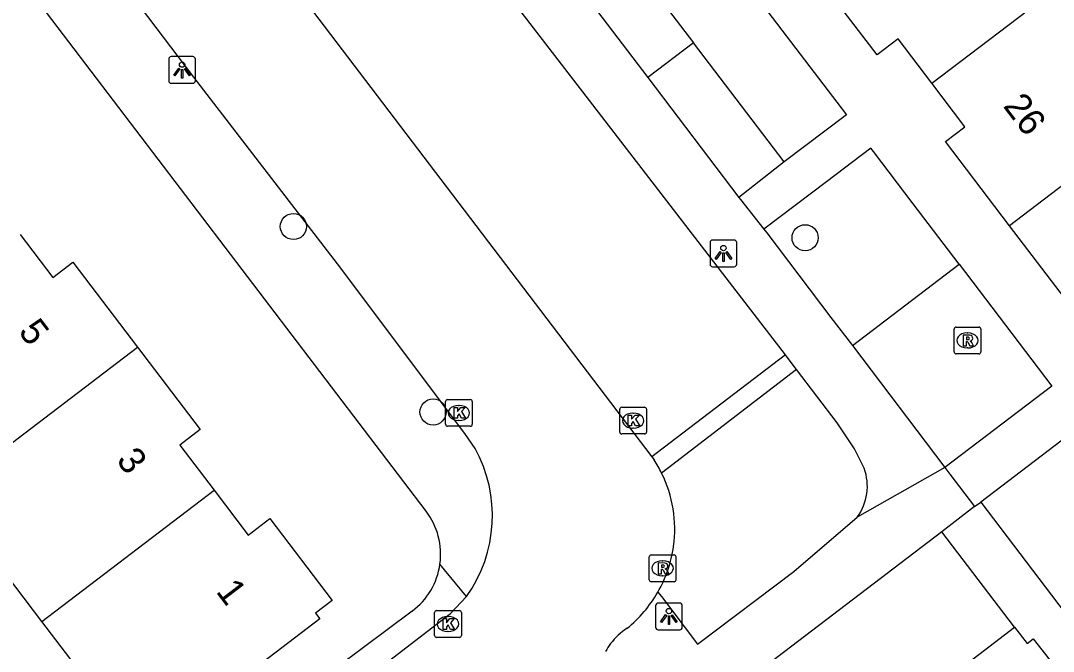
# Model space of a CAD drawing. Extents: x 160037 to 160839, y 385326 to 386441.
# Drawn here: x 160425.73 to 160464.33, y 385654.17 to 385677.75 of the extents above; entities that cross this region are included whole.
import ezdxf

# ---------------------------------------------------------------- set-up
doc = ezdxf.new("R2010")
doc.units = 0
for name, color, linetype in [('IMGEO_Boom', 7, 'Continuous'), ('IMGEO_Groenvoorziening', 7, 'Continuous'), ('IMGEO_Kolk', 7, 'Continuous'), ('IMGEO_Lichtpunt', 7, 'Continuous'), ('IMGEO_Pand', 7, 'Continuous'), ('IMGEO_Pand_nummerreeks', 7, 'Continuous'), ('IMGEO_Rijbaan_lokaal_open', 7, 'Continuous'), ('IMGEO_Rioolput', 7, 'Continuous'), ('IMGEO_Voetpad_open', 7, 'Continuous')]:
    doc.layers.add(name, color=color, linetype=linetype)

msp = doc.modelspace()

# ---------------------------------------------------------------- linework, layer by layer
at = {"layer": 'IMGEO_Boom'}
for centre in [(160435.923, 385670.054), (160455.053, 385669.633), (160441.144, 385663.118)]:
    msp.add_circle(centre, 0.489, dxfattribs=at)
at = {"layer": 'IMGEO_Groenvoorziening'}
for points in [[(160447.876, 385680.855), (160448.034, 385680.648), (160450.875, 385676.922)], [(160450.875, 385676.922), (160449.174, 385675.625)], [(160454.273, 385672.467), (160450.875, 385676.922)], [(160456.819, 385665.601), (160460.81, 385668.642)]]:
    msp.add_lwpolyline(points, dxfattribs=at)
at = {"layer": 'IMGEO_Kolk'}
for p, q in [((160441.61, 385662.658), (160441.61, 385663.51)), ((160441.685, 385663.584), (160442.537, 385663.584)), ((160442.611, 385663.51), (160442.611, 385662.658)), ((160442.098, 385663.364), (160442.123, 385663.364)), ((160448.123, 385662.37), (160448.123, 385663.222)), ((160448.198, 385663.296), (160449.05, 385663.296)), ((160448.611, 385663.076), (160448.636, 385663.076)), ((160449.124, 385663.222), (160449.124, 385662.37)), ((160442.121, 385662.804), (160442.096, 385662.804)), ((160442.537, 385662.584), (160441.685, 385662.584)), ((160449.05, 385662.296), (160448.198, 385662.296)), ((160448.634, 385662.516), (160448.609, 385662.516)), ((160441.276, 385655.692), (160442.128, 385655.692)), ((160441.201, 385654.766), (160441.201, 385655.618)), ((160441.689, 385655.472), (160441.714, 385655.472)), ((160442.202, 385655.618), (160442.202, 385654.766)), ((160441.712, 385654.912), (160441.687, 385654.912)), ((160442.128, 385654.692), (160441.276, 385654.692))]:
    msp.add_line(p, q, dxfattribs=at)
for points in [[(160441.61, 385662.658), (160441.61, 385663.51)], [(160441.685, 385663.584), (160442.537, 385663.584)], [(160442.611, 385663.51), (160442.611, 385662.658)], [(160441.931, 385663.284), (160442.054, 385663.284), (160442.054, 385663.133), (160442.184, 385663.284), (160442.348, 385663.284), (160442.202, 385663.133), (160442.355, 385662.884), (160442.203, 385662.884), (160442.118, 385663.048), (160442.054, 385662.981), (160442.054, 385662.884), (160441.931, 385662.884), (160441.931, 385663.284)], [(160448.123, 385662.37), (160448.123, 385663.222)], [(160448.198, 385663.296), (160449.05, 385663.296)], [(160449.124, 385663.222), (160449.124, 385662.37)], [(160448.444, 385662.996), (160448.567, 385662.996), (160448.567, 385662.845), (160448.697, 385662.996), (160448.861, 385662.996), (160448.715, 385662.845), (160448.868, 385662.596), (160448.716, 385662.596), (160448.631, 385662.76), (160448.567, 385662.693), (160448.567, 385662.596), (160448.444, 385662.596), (160448.444, 385662.996)], [(160442.537, 385662.584), (160441.685, 385662.584)], [(160449.05, 385662.296), (160448.198, 385662.296)], [(160441.276, 385655.692), (160442.128, 385655.692)], [(160441.201, 385654.766), (160441.201, 385655.618)], [(160441.522, 385655.392), (160441.645, 385655.392), (160441.645, 385655.241), (160441.775, 385655.392), (160441.939, 385655.392), (160441.793, 385655.241), (160441.946, 385654.992), (160441.794, 385654.992), (160441.709, 385655.156), (160441.645, 385655.089), (160441.645, 385654.992), (160441.522, 385654.992), (160441.522, 385655.392)], [(160442.202, 385655.618), (160442.202, 385654.766)], [(160442.128, 385654.692), (160441.276, 385654.692)]]:
    msp.add_lwpolyline(points, dxfattribs=at)
for centre, start, end in [((160441.687, 385663.508), 91.552, 178.448), ((160441.687, 385663.508), 91.552, 178.448), ((160442.535, 385663.508), 1.552, 88.448), ((160442.535, 385663.508), 1.552, 88.448), ((160448.2, 385663.22), 91.552, 178.448), ((160448.2, 385663.22), 91.552, 178.448), ((160449.048, 385663.22), 1.552, 88.448), ((160449.048, 385663.22), 1.552, 88.448), ((160441.687, 385662.66), 181.552, 268.448), ((160441.687, 385662.66), 181.552, 268.448), ((160442.535, 385662.66), 271.552, 358.448), ((160442.535, 385662.66), 271.552, 358.448), ((160448.2, 385662.372), 181.552, 268.448), ((160448.2, 385662.372), 181.552, 268.448), ((160449.048, 385662.372), 271.552, 358.448), ((160449.048, 385662.372), 271.552, 358.448), ((160441.278, 385655.616), 91.552, 178.448), ((160441.278, 385655.616), 91.552, 178.448), ((160442.126, 385655.616), 1.552, 88.448), ((160442.126, 385655.616), 1.552, 88.448), ((160441.278, 385654.768), 181.552, 268.448), ((160441.278, 385654.768), 181.552, 268.448), ((160442.126, 385654.768), 271.552, 358.448), ((160442.126, 385654.768), 271.552, 358.448)]:
    msp.add_arc(centre, 0.0765, start, end, dxfattribs=at)
for centre, major_axis, ratio, start_param, end_param in [((160442.097, 385663.084), (-0.387, 0.002), 0.722429, 4.712389, 7.853982), ((160442.122, 385663.084), (-0.39, 0.002), 0.717154, 1.570796, 4.712389), ((160448.61, 385662.796), (-0.387, 0.002), 0.722429, 4.712389, 7.853982), ((160448.635, 385662.796), (-0.39, 0.002), 0.717154, 1.570796, 4.712389), ((160441.688, 385655.192), (-0.387, 0.002), 0.722429, 4.712389, 7.853982), ((160441.713, 385655.192), (-0.39, 0.002), 0.717154, 1.570796, 4.712389)]:
    msp.add_ellipse(centre, major_axis=major_axis, ratio=ratio, start_param=start_param, end_param=end_param, dxfattribs=at)
at = {"layer": 'IMGEO_Lichtpunt'}
for p, q in [((160431.262, 385676.309), (160431.262, 385675.502)), ((160431.262, 385676.309), (160431.262, 385675.502)), ((160432.164, 385676.404), (160431.356, 385676.404)), ((160432.164, 385676.404), (160431.356, 385676.404)), ((160432.258, 385675.502), (160432.258, 385676.309)), ((160432.258, 385675.502), (160432.258, 385676.309)), ((160431.356, 385675.408), (160432.164, 385675.408)), ((160431.356, 385675.408), (160432.164, 385675.408)), ((160451.5, 385669.451), (160451.5, 385668.644)), ((160451.5, 385669.451), (160451.5, 385668.644)), ((160452.402, 385669.546), (160451.594, 385669.546)), ((160452.402, 385669.546), (160451.594, 385669.546)), ((160452.496, 385668.644), (160452.496, 385669.451)), ((160452.496, 385668.644), (160452.496, 385669.451)), ((160451.594, 385668.55), (160452.402, 385668.55)), ((160451.594, 385668.55), (160452.402, 385668.55)), ((160449.465, 385655.878), (160449.465, 385655.071)), ((160449.465, 385655.878), (160449.465, 385655.071)), ((160450.367, 385655.973), (160449.559, 385655.973)), ((160450.367, 385655.973), (160449.559, 385655.973)), ((160450.461, 385655.071), (160450.461, 385655.878)), ((160450.461, 385655.071), (160450.461, 385655.878)), ((160449.559, 385654.977), (160450.367, 385654.977)), ((160449.559, 385654.977), (160450.367, 385654.977))]:
    msp.add_line(p, q, dxfattribs=at)
for points in [[(160431.636, 385675.973), (160431.675, 385675.945), (160431.487, 385675.683), (160431.449, 385675.71), (160431.636, 385675.973)], [(160431.738, 385675.925), (160431.785, 385675.925), (160431.785, 385675.603), (160431.738, 385675.603), (160431.738, 385675.925)], [(160431.848, 385675.945), (160431.886, 385675.972), (160432.073, 385675.71), (160432.034, 385675.682), (160431.848, 385675.945)], [(160451.874, 385669.115), (160451.913, 385669.087), (160451.725, 385668.825), (160451.687, 385668.852), (160451.874, 385669.115)], [(160451.976, 385669.067), (160452.023, 385669.067), (160452.023, 385668.745), (160451.976, 385668.745), (160451.976, 385669.067)], [(160452.086, 385669.087), (160452.124, 385669.114), (160452.311, 385668.852), (160452.272, 385668.824), (160452.086, 385669.087)], [(160449.839, 385655.542), (160449.878, 385655.514), (160449.69, 385655.252), (160449.652, 385655.279), (160449.839, 385655.542)], [(160449.941, 385655.494), (160449.988, 385655.494), (160449.988, 385655.172), (160449.941, 385655.172), (160449.941, 385655.494)], [(160450.051, 385655.514), (160450.089, 385655.541), (160450.276, 385655.279), (160450.237, 385655.251), (160450.051, 385655.514)]]:
    msp.add_lwpolyline(points, dxfattribs=at)
for centre in [(160431.761, 385676.107), (160451.999, 385669.249), (160449.964, 385655.676)]:
    msp.add_circle(centre, 0.0994, dxfattribs=at)
for centre, start, end in [((160431.356, 385676.309), 90, 180), ((160431.356, 385676.309), 90, 180), ((160432.164, 385676.309), 0, 90), ((160432.164, 385676.309), 0, 90), ((160431.356, 385675.502), 180, 270), ((160431.356, 385675.502), 180, 270), ((160432.164, 385675.502), 270, 0), ((160432.164, 385675.502), 270, 360), ((160451.594, 385669.451), 90, 180), ((160451.594, 385669.451), 90, 180), ((160452.402, 385669.451), 0, 90), ((160452.402, 385669.451), 0, 90), ((160451.594, 385668.644), 180, 270), ((160451.594, 385668.644), 180, 270), ((160452.402, 385668.644), 270, 0), ((160452.402, 385668.644), 270, 360), ((160449.559, 385655.878), 90, 180), ((160449.559, 385655.878), 90, 180), ((160450.367, 385655.878), 0, 90), ((160450.367, 385655.878), 0, 90), ((160449.559, 385655.071), 180, 270), ((160449.559, 385655.071), 180, 270), ((160450.367, 385655.071), 270, 0), ((160450.367, 385655.071), 270, 360)]:
    msp.add_arc(centre, 0.0946, start, end, dxfattribs=at)
at = {"layer": 'IMGEO_Pand'}
for points in [[(160459.79, 385675.408), (160466.245, 385680.321)], [(160459.79, 385675.408), (160458.527, 385677.068), (160457.742, 385676.471), (160455.372, 385679.585)], [(160462.7, 385670.081), (160460.304, 385673.229), (160461.029, 385673.78), (160459.79, 385675.408)], [(160469.877, 385675.548), (160462.7, 385670.081)], [(160467.059, 385665.86), (160465.841, 385667.46), (160465.115, 385666.908), (160462.7, 385670.081)], [(160425.71, 385669.751), (160426.93, 385668.149), (160427.676, 385668.717), (160430.091, 385665.545)], [(160422.889, 385660.063), (160430.091, 385665.545)], [(160430.091, 385665.545), (160432.437, 385662.463), (160431.675, 385661.883), (160432.964, 385660.191)], [(160426.523, 385655.289), (160422.889, 385660.063)], [(160426.523, 385655.289), (160432.964, 385660.191)], [(160432.964, 385660.191), (160434.237, 385658.518), (160435.044, 385659.132), (160437.372, 385656.075), (160436.749, 385655.601), (160436.916, 385655.382), (160432.39, 385651.936)], [(160430.292, 385650.339), (160426.523, 385655.289)], [(160458.757, 385650.73), (160460.407, 385651.993), (160459.836, 385652.739), (160462.883, 385655.072)], [(160462.883, 385655.072), (160463.351, 385654.462), (160463.583, 385654.64), (160464.036, 385654.048), (160468.644, 385648.031)]]:
    msp.add_lwpolyline(points, dxfattribs=at)
at = {"layer": 'IMGEO_Rijbaan_lokaal_open'}
for points in [[(160442.717, 385661.759), (160442.338, 385662.317), (160437.576, 385668.655), (160432.206, 385675.638), (160423.074, 385687.666), (160416.691, 385696.314)], [(160423.373, 385695.552), (160423.507, 385695.375), (160449.317, 385661.443)], [(160449.317, 385661.443), (160449.408, 385661.324)], [(160433.875, 385649.49), (160441.798, 385655.588), (160442.4, 385656.222)]]:
    msp.add_lwpolyline(points, dxfattribs=at)
for centre, radius, start, end in [((160438.144, 385659.243), 5.219, 324.6275, 28.8192), ((160445.341, 385658.671), 4.856, 26.4174, 33.1224), ((160445.449, 385658.734), 4.731, 352.2507, 26.3136), ((160445.361, 385658.782), 4.825, 330.151, 351.8204), ((160445.379, 385658.767), 4.801, 308.9555, 330.207), ((160449.707, 385653.013), 2.407, 122.9473, 143.1094), ((160449.804, 385652.948), 2.524, 143.25, 151.0385)]:
    msp.add_arc(centre, radius, start, end, dxfattribs=at)
at = {"layer": 'IMGEO_Rioolput'}
for p, q in [((160460.623, 385665.367), (160460.623, 385666.219)), ((160460.698, 385666.293), (160461.55, 385666.293)), ((160461.624, 385666.219), (160461.624, 385665.367)), ((160461.111, 385666.073), (160461.136, 385666.073)), ((160461.134, 385665.513), (160461.109, 385665.513)), ((160461.55, 385665.293), (160460.698, 385665.293)), ((160449.225, 385656.848), (160449.225, 385657.7)), ((160449.3, 385657.774), (160450.152, 385657.774)), ((160450.226, 385657.7), (160450.226, 385656.848)), ((160449.713, 385657.554), (160449.738, 385657.554)), ((160449.736, 385656.994), (160449.711, 385656.994)), ((160450.152, 385656.774), (160449.3, 385656.774))]:
    msp.add_line(p, q, dxfattribs=at)
for points in [[(160460.623, 385665.367), (160460.623, 385666.219)], [(160460.698, 385666.293), (160461.55, 385666.293)], [(160461.624, 385666.219), (160461.624, 385665.367)], [(160461.212, 385665.991), (160460.96, 385665.993), (160460.96, 385665.593)], [(160460.96, 385665.593), (160461.084, 385665.593), (160461.084, 385665.755), (160461.095, 385665.755)], [(160461.138, 385665.912), (160461.084, 385665.912), (160461.084, 385665.831)], [(160461.084, 385665.831), (160461.136, 385665.831)], [(160461.142, 385665.726), (160461.213, 385665.593), (160461.353, 385665.593), (160461.288, 385665.719)], [(160461.55, 385665.293), (160460.698, 385665.293)], [(160449.225, 385656.848), (160449.225, 385657.7)], [(160449.3, 385657.774), (160450.152, 385657.774)], [(160450.226, 385657.7), (160450.226, 385656.848)], [(160449.814, 385657.472), (160449.562, 385657.474), (160449.562, 385657.074)], [(160449.562, 385657.074), (160449.686, 385657.074), (160449.686, 385657.236), (160449.697, 385657.236)], [(160449.74, 385657.393), (160449.686, 385657.393), (160449.686, 385657.312)], [(160449.686, 385657.312), (160449.738, 385657.312)], [(160449.744, 385657.207), (160449.815, 385657.074), (160449.955, 385657.074), (160449.89, 385657.2)], [(160450.152, 385656.774), (160449.3, 385656.774)]]:
    msp.add_lwpolyline(points, dxfattribs=at)
for centre, radius, start, end in [((160460.7, 385666.217), 0.0765, 91.552, 178.448), ((160460.7, 385666.217), 0.0765, 91.552, 178.448), ((160461.548, 385666.217), 0.0765, 1.552, 88.448), ((160461.548, 385666.217), 0.0765, 1.552, 88.448), ((160461.094, 385665.702), 0.0533, 26.0293, 88.6989), ((160461.12, 385666.02), 0.19, 274.7715, 282.9687), ((160461.144, 385665.816), 0.0964, 77.0061, 93.1865), ((160461.158, 385665.873), 0.0378, 276.6634, 79.6772), ((160461.211, 385665.881), 0.109, 350.3612, 89.416), ((160461.209, 385665.881), 0.112, 277.5842, 350.9817), ((160461.193, 385665.666), 0.108, 29.5134, 73.7905), ((160460.7, 385665.369), 0.0765, 181.552, 268.448), ((160460.7, 385665.369), 0.0765, 181.552, 268.448), ((160461.548, 385665.369), 0.0765, 271.552, 358.448), ((160461.548, 385665.369), 0.0765, 271.552, 358.448), ((160449.302, 385657.698), 0.0765, 91.552, 178.448), ((160449.302, 385657.698), 0.0765, 91.552, 178.448), ((160450.15, 385657.698), 0.0765, 1.552, 88.448), ((160450.15, 385657.698), 0.0765, 1.552, 88.448), ((160449.696, 385657.183), 0.0533, 26.0293, 88.6989), ((160449.722, 385657.501), 0.19, 274.7715, 282.9687), ((160449.746, 385657.297), 0.0964, 77.0061, 93.1865), ((160449.76, 385657.354), 0.0378, 276.6634, 79.6772), ((160449.813, 385657.362), 0.109, 350.3612, 89.416), ((160449.811, 385657.362), 0.112, 277.5842, 350.9817), ((160449.795, 385657.147), 0.108, 29.5134, 73.7905), ((160449.302, 385656.85), 0.0765, 181.552, 268.448), ((160449.302, 385656.85), 0.0765, 181.552, 268.448), ((160450.15, 385656.85), 0.0765, 271.552, 358.448), ((160450.15, 385656.85), 0.0765, 271.552, 358.448)]:
    msp.add_arc(centre, radius, start, end, dxfattribs=at)
for centre, major_axis, ratio, start_param, end_param in [((160461.11, 385665.793), (-0.387, 0.002), 0.722429, 4.712389, 7.853982), ((160461.135, 385665.793), (-0.39, 0.002), 0.717154, 1.570796, 4.712389), ((160449.712, 385657.274), (-0.387, 0.002), 0.722429, 4.712389, 7.853982), ((160449.737, 385657.274), (-0.39, 0.002), 0.717154, 1.570796, 4.712389)]:
    msp.add_ellipse(centre, major_axis=major_axis, ratio=ratio, start_param=start_param, end_param=end_param, dxfattribs=at)
at = {"layer": 'IMGEO_Voetpad_open'}
for points in [[(160440.882, 385659.407), (160407.478, 385703.294), (160463, 385745.517)], [(160454.315, 385665.255), (160428.146, 385699.228), (160423.373, 385695.552)], [(160447.876, 385680.855), (160450.192, 385682.624), (160450.355, 385682.41), (160456.599, 385674.234), (160454.273, 385672.467)], [(160446.181, 385679.561), (160446.338, 385679.36), (160449.174, 385675.625)], [(160449.174, 385675.625), (160452.579, 385671.14)], [(160460.81, 385668.642), (160459.098, 385670.898), (160457.613, 385672.854), (160457.516, 385672.981), (160455.85, 385671.722), (160453.51, 385669.954)], [(160454.273, 385672.467), (160452.579, 385671.14)], [(160452.579, 385671.14), (160452.641, 385671.059), (160453.51, 385669.954)], [(160453.51, 385669.954), (160453.616, 385669.819), (160456.019, 385666.655), (160456.819, 385665.601)], [(160460.81, 385668.642), (160464.271, 385664.083), (160460.275, 385661.049)], [(160456.819, 385665.601), (160460.275, 385661.049)], [(160454.315, 385665.255), (160449.531, 385661.606), (160449.317, 385661.443)], [(160454.731, 385664.71), (160454.461, 385665.066), (160454.315, 385665.255)], [(160454.731, 385664.71), (160449.894, 385660.989), (160449.69, 385660.831)], [(160457.261, 385661.013), (160456.898, 385661.741), (160456.248, 385662.709), (160454.731, 385664.71)], [(160466.409, 385663.403), (160466.394, 385663.392), (160461.618, 385659.753)], [(160460.275, 385661.049), (160457.002, 385659.186)], [(160460.275, 385661.049), (160460.465, 385660.799), (160461.391, 385659.58)], [(160461.391, 385659.58), (160460.162, 385658.643)], [(160461.391, 385659.58), (160461.618, 385659.753)], [(160461.618, 385659.753), (160465.248, 385654.972)], [(160449.546, 385656.381), (160449.679, 385656.219), (160451.024, 385654.443), (160454.634, 385657.151), (160457.002, 385659.186)], [(160460.162, 385658.643), (160410.315, 385620.656)], [(160462.883, 385655.072), (160460.162, 385658.643)], [(160442.4, 385656.222), (160441.402, 385657.431)], [(160440.362, 385655.672), (160434.761, 385651.485), (160432.792, 385651.4), (160432.39, 385651.936)]]:
    msp.add_lwpolyline(points, dxfattribs=at)
for centre, radius, start, end in [((160455.428, 385660.341), 1.952, 323.7272, 20.1356), ((160438.776, 385657.796), 2.652, 352.082, 37.4051), ((160438.775, 385657.797), 2.652, 306.7499, 352.0631)]:
    msp.add_arc(centre, radius, start, end, dxfattribs=at)

# ---------------------------------------------------------------- texts
at = {"layer": 'IMGEO_Pand_nummerreeks'}
for s, rotation, p in [('26', 307.3382, (160462.429, 385674.552)), ('5', 307.254, (160425.614, 385666.117)), ('3', 307.254, (160429.273, 385661.306)), ('1', 307.254, (160433.001, 385656.404))]:
    msp.add_text(s, height=1, rotation=rotation, dxfattribs=at).set_placement(p)

doc.saveas('drawing.dxf')
